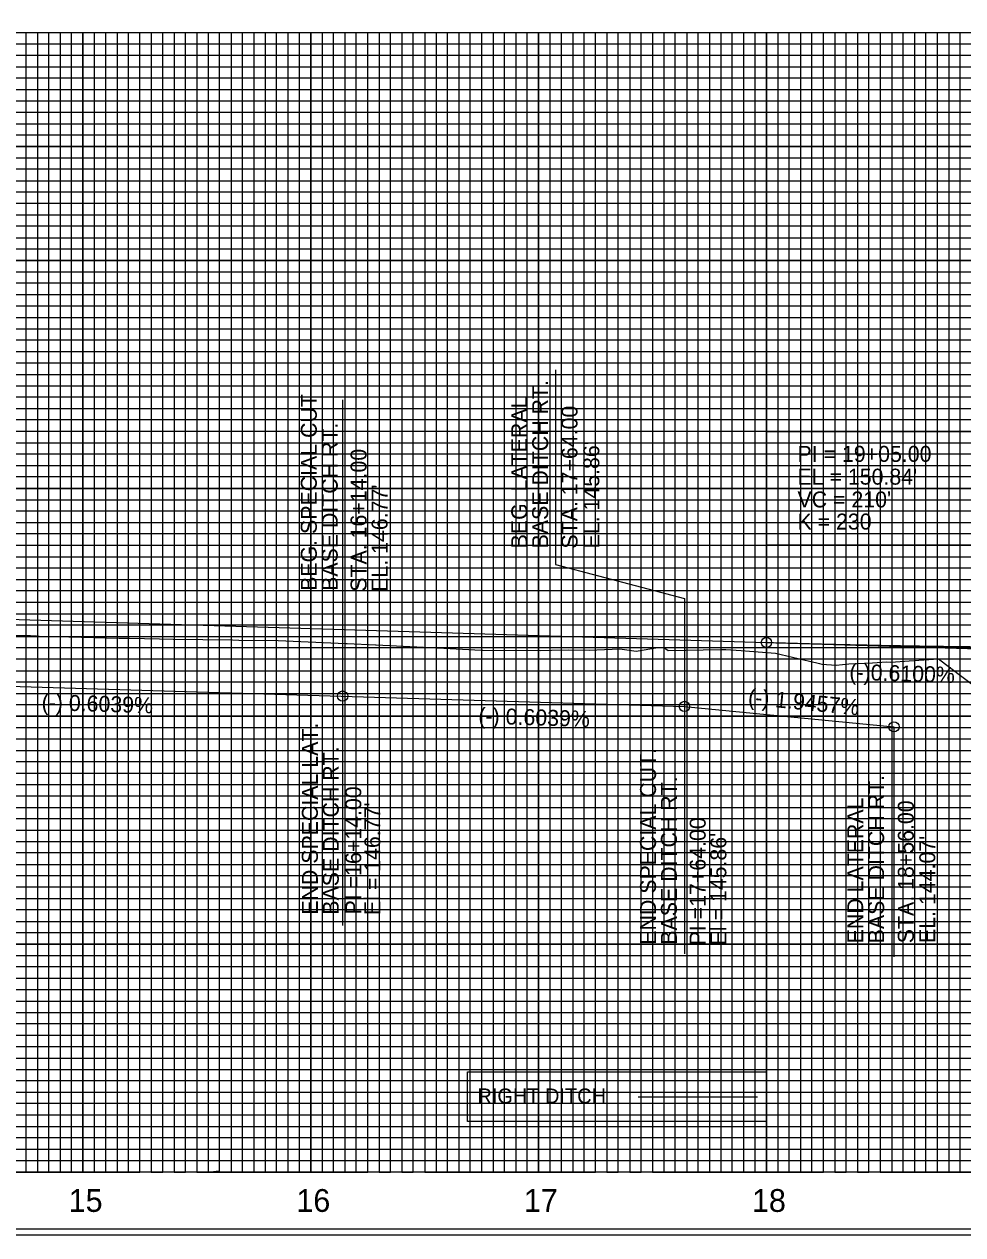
# Model space of a CAD drawing. Extents: x 573468 to 580768, y -57414 to -51768.
# Drawn here: x 579619 to 580031, y -55191 to -54660 of the extents above; entities that cross this region are included whole.
import ezdxf

# ---------------------------------------------------------------- set-up
doc = ezdxf.new("R2010")
doc.units = 0
for name, color, linetype in [('Exist Vertical Profile Ground Line', 7, 'Continuous'), ('Exist Vertical Profile Horizontal Axis Label Major', 7, 'Continuous'), ('Prop Approach Slab Hatching', 7, 'Continuous'), ('Prop Grid Mask', 7, 'Continuous'), ('Prop PFL Ditch Label CELL', 7, 'Continuous'), ('Prop Vertical Profile Curve Label', 7, 'Continuous'), ('Prop Vertical Profile Ditch Grade Right', 7, 'Continuous'), ('Prop Vertical Profile Ditch Grade Right Label', 7, 'Continuous'), ('Prop Vertical Profile Grade', 7, 'Continuous'), ('Prop Vertical Profile Grade Label', 7, 'Continuous'), ('Prop VPI Ditch Grade Right Label', 7, 'Continuous'), ('Prop VPI Label', 7, 'Continuous'), ('Sheet DOT Grid CELL', 7, 'Continuous'), ('Sheet Layout Profile Border Port 2', 7, 'Continuous'), ('Sheet Plot Border Inside CELL', 7, 'Continuous'), ('Sheet Profile CELL', 7, 'Continuous'), ('Sheet Profile Grid Major CELL', 7, 'Continuous'), ('Sheet Profile Grid Middle CELL', 7, 'Continuous'), ('Sheet Profile Grid Minor CELL', 7, 'Continuous')]:
    doc.layers.add(name, color=color, linetype=linetype)

# ---------------------------------------------------------------- blocks, each defined once
blk = doc.blocks.new('Ditch Label Right')
at = {"layer": 'Prop Grid Mask'}
blk.add_lwpolyline([(-75, 12.5), (75, 12.5), (75, -12.5), (-75, -12.5)], close=True, dxfattribs=at)
at = {"layer": 'Prop PFL Ditch Label CELL'}
for p, q in [((-75, -2.5), (-75, -2.5)), ((10.55, -0.15), (70.55, -0.15))]:
    blk.add_line(p, q, dxfattribs=at)
blk.add_text('RIGHT DITCH', height=7.485, dxfattribs=at).set_placement((-70, -3.4))

msp = doc.modelspace()

# ---------------------------------------------------------------- linework, layer by layer
at = {"layer": 'Exist Vertical Profile Ground Line'}
msp.add_lwpolyline([(579603.07, -54927.83), (579622.15, -54928.11), (579624.84, -54928.29), (579626.06, -54928.36), (579634.29, -54928.55), (579637.85, -54928.58), (579639, -54928.69), (579661.16, -54929.27), (579665.6, -54929.27), (579678.76, -54929.61), (579684.87, -54929.75), (579710.89, -54930.07), (579713.6, -54930.13), (579730.97, -54930.32), (579760.63, -54931.65), (579761.13, -54931.66), (579773.6, -54932.24), (579773.97, -54932.24), (579803.63, -54933.72), (579820.05, -54934.54), (579820.74, -54934.59), (579845.86, -54934.67), (579850.93, -54934.5), (579858.26, -54934.48), (579867.34, -54934.53), (579880.94, -54933.99), (579888.05, -54934.95), (579897.6, -54933.34), (579900, -54933.24), (579902.08, -54934.65), (579925.14, -54934.27), (579927.44, -54934.19), (579934.07, -54934.7), (579937.73, -54934.93), (579949.22, -54935.83), (579964.13, -54939.41), (579967.31, -54940.1), (579968.51, -54940.44), (579969.54, -54940.67), (579975.77, -54941.15), (579981.43, -54940.55), (579991.74, -54940.11), (579997.92, -54939.63), (579999.87, -54939.75), (580007.85, -54939.29), (580020.79, -54938.3), (580036.33, -54950.2)], dxfattribs=at)
at = {"layer": 'Prop Grid Mask'}
msp.add_lwpolyline([(579945.21, -54838.55), (580045.21, -54838.55), (580045.21, -54888.55), (579945.21, -54888.55)], close=True, dxfattribs=at)
at = {"layer": 'Prop Vertical Profile Curve Label'}
msp.add_circle((579945.21, -54931.16), 2.25, dxfattribs=at)
at = {"layer": 'Prop Vertical Profile Ditch Grade Right'}
msp.add_lwpolyline([(579109.21, -54914.15), (579311.21, -54923.85), (579411.21, -54939.75), (579559.21, -54948.68), (579909.21, -54959.25), (580001.21, -54968.2)], dxfattribs=at)
at = {"layer": 'Prop Vertical Profile Ditch Grade Right Label'}
for p, q in [((579852.57, -54811.54), (579852.57, -54897.02)), ((579759.21, -54824.68), (579759.21, -54954.72)), ((579852.57, -54897.02), (579909.21, -54911.86)), ((579909.21, -54911.86), (579909.21, -54959.25)), ((579759.21, -54954.72), (579759.21, -55055.38)), ((579909.21, -54959.25), (579909.21, -55067.76)), ((580001.21, -54968.2), (580001.21, -55069.16))]:
    msp.add_line(p, q, dxfattribs=at)
for centre in [(579759.21, -54954.72), (579909.21, -54959.25), (580001.21, -54968.2)]:
    msp.add_circle(centre, 2.25, dxfattribs=at)
at = {"layer": 'Prop Vertical Profile Grade'}
msp.add_line((579145.02, -54906.75), (579945.21, -54931.16), dxfattribs=at)
msp.add_spline([(579945.21, -54931.16), (579949.41, -54931.28), (579953.61, -54931.4), (579957.81, -54931.52), (579962.01, -54931.64), (579966.21, -54931.75), (579970.41, -54931.85), (579974.61, -54931.96), (579978.81, -54932.06), (579983.01, -54932.15), (579987.21, -54932.24), (579991.41, -54932.33), (579995.61, -54932.42), (579999.81, -54932.5), (580004.01, -54932.57), (580008.21, -54932.64), (580012.41, -54932.71), (580016.61, -54932.78), (580020.81, -54932.84), (580025.01, -54932.9), (580029.21, -54932.95), (580033.41, -54933), (580037.61, -54933.04), (580041.81, -54933.09), (580046.01, -54933.12), (580050.21, -54933.16), (580054.41, -54933.19), (580058.61, -54933.22), (580062.81, -54933.24), (580067.01, -54933.26), (580071.21, -54933.27), (580075.41, -54933.28), (580079.61, -54933.29), (580083.81, -54933.29), (580088.01, -54933.29), (580092.21, -54933.29), (580096.41, -54933.28), (580100.61, -54933.27), (580104.81, -54933.25), (580109.01, -54933.23), (580113.21, -54933.21), (580117.41, -54933.18), (580121.61, -54933.15), (580125.81, -54933.12), (580130.01, -54933.08), (580134.21, -54933.03), (580138.41, -54932.99), (580142.61, -54932.94), (580146.81, -54932.88), (580151.01, -54932.83), (580155.21, -54932.76)], degree=3, dxfattribs=at)
at = {"layer": 'Prop VPI Label'}
msp.add_line((579945.21, -54931.16), (580047.47, -54934.27), dxfattribs=at)
at = {"layer": 'Sheet DOT Grid CELL'}
for p, q in [((578845.21, -54663.55), (580345.1, -54663.55)), ((579645.21, -54663.55), (579645.21, -55163.55)), ((579695.21, -54663.55), (579695.21, -55163.55)), ((579745.21, -54663.55), (579745.21, -55163.55)), ((579795.21, -54663.55), (579795.21, -55163.55)), ((579845.21, -54663.55), (579845.21, -55163.55)), ((579895.21, -54663.55), (579895.21, -55163.55)), ((579945.21, -54663.55), (579945.21, -55163.55)), ((579995.21, -54663.55), (579995.21, -55163.55)), ((578845.21, -54713.55), (580345.1, -54713.55)), ((578845.21, -54763.55), (580345.1, -54763.55)), ((578845.21, -54813.55), (580345.1, -54813.55)), ((578845.21, -54863.55), (580345.1, -54863.55)), ((578845.21, -54913.55), (580345.1, -54913.55)), ((578845.21, -54963.55), (580345.1, -54963.55)), ((578845.21, -55013.55), (580345.1, -55013.55)), ((578845.21, -55063.55), (580345.1, -55063.55)), ((578845.21, -55113.55), (580345.1, -55113.55))]:
    msp.add_line(p, q, dxfattribs=at)
at = {"layer": 'Sheet Layout Profile Border Port 2'}
msp.add_lwpolyline([(578895.21, -54663.55), (580295.21, -54663.55), (580295.21, -55163.55), (578895.21, -55163.55)], close=True, dxfattribs=at)
at = {"layer": 'Sheet Plot Border Inside CELL'}
msp.add_lwpolyline([(578691.21, -55191.1), (580357.71, -55191.1), (580357.71, -54136), (578691.21, -54136)], close=True, dxfattribs=at)
at = {"layer": 'Sheet Profile CELL'}
for p, q in [((578845.21, -54663.55), (580345.21, -54663.55)), ((580345.21, -55163.55), (578845.21, -55163.55)), ((578845.21, -55188.55), (580345.21, -55188.55))]:
    msp.add_line(p, q, dxfattribs=at)
msp.add_lwpolyline([(580345.21, -54138.55), (578845.21, -54138.55), (578845.21, -55188.55), (580345.21, -55188.55)], close=True, dxfattribs=at)
at = {"layer": 'Sheet Profile Grid Major CELL'}
for p, q in [((579645.21, -54663.55), (579695.21, -54663.55)), ((579745.21, -54663.55), (579795.21, -54663.55)), ((579845.21, -54663.55), (579895.21, -54663.55)), ((579945.21, -54663.55), (579995.21, -54663.55))]:
    msp.add_line(p, q, dxfattribs=at)
for points in [[(579595.21, -55163.55), (579645.21, -55163.55), (579645.21, -54663.55), (579695.21, -54663.55), (579695.21, -55163.55), (579745.21, -55163.55), (579745.21, -54663.55), (579795.21, -54663.55), (579795.21, -55163.55), (579845.21, -55163.55), (579845.21, -54663.55), (579895.21, -54663.55), (579895.21, -55163.55), (579945.21, -55163.55), (579945.21, -54663.55), (579995.21, -54663.55), (579995.21, -55163.55), (580045.21, -55163.55)], [(580345.21, -54713.55), (578845.21, -54713.55)], [(580345.21, -54763.55), (578845.21, -54763.55), (578845.21, -54813.55), (580345.21, -54813.55)], [(580345.21, -54863.55), (578845.21, -54863.55), (578845.21, -54913.55), (580345.21, -54913.55)], [(580345.21, -54963.55), (578845.21, -54963.55), (578845.21, -55013.55), (580345.21, -55013.55)], [(580345.21, -55063.55), (578845.21, -55063.55), (578845.21, -55063.55), (578845.21, -55113.55), (580345.21, -55113.55)], [(580345.21, -55163.55), (578845.21, -55163.55)]]:
    msp.add_lwpolyline(points, dxfattribs=at)
at = {"layer": 'Sheet Profile Grid Middle CELL'}
for points in [[(579570.21, -54663.55), (579620.21, -54663.55), (579620.21, -55163.55), (579670.21, -55163.55), (579670.21, -54663.55), (579720.21, -54663.55), (579720.21, -55163.55), (579770.21, -55163.55), (579770.21, -54663.55), (579820.21, -54663.55), (579820.21, -55163.55), (579870.21, -55163.55), (579870.21, -54663.55), (579920.21, -54663.55), (579920.21, -55163.55), (579970.21, -55163.55), (579970.21, -54663.55), (580020.21, -54663.55), (580020.21, -55163.55), (580070.21, -55163.55)], [(578845.21, -54688.55), (580345.21, -54688.55)], [(580345.21, -54738.55), (578845.21, -54738.55), (578845.21, -54788.55), (580345.21, -54788.55)], [(580345.21, -54838.55), (578845.21, -54838.55), (578845.21, -54888.55), (580345.21, -54888.55)], [(580345.21, -54938.55), (578845.21, -54938.55), (578845.21, -54988.55), (580345.21, -54988.55)], [(580345.21, -55038.55), (578845.21, -55038.55), (578845.21, -55088.55), (580345.21, -55088.55)], [(580345.21, -55138.55), (578845.21, -55138.55)]]:
    msp.add_lwpolyline(points, dxfattribs=at)
at = {"layer": 'Sheet Profile Grid Minor CELL'}
for p, q in [((578895.21, -54668.55), (580295.21, -54668.55)), ((580295.21, -54673.55), (578895.21, -54673.55)), ((578895.21, -54678.55), (580295.21, -54678.55)), ((580295.21, -54683.55), (578895.21, -54683.55)), ((578895.21, -54693.55), (580295.21, -54693.55)), ((580295.21, -54698.55), (578895.21, -54698.55)), ((578895.21, -54703.55), (580295.21, -54703.55)), ((580295.21, -54708.55), (578895.21, -54708.55)), ((578895.21, -54718.55), (580295.21, -54718.55)), ((580295.21, -54723.55), (578895.21, -54723.55)), ((578895.21, -54728.55), (580295.21, -54728.55)), ((580295.21, -54733.55), (578895.21, -54733.55)), ((578895.21, -54743.55), (580295.21, -54743.55)), ((580295.21, -54748.55), (578895.21, -54748.55)), ((578895.21, -54753.55), (580295.21, -54753.55)), ((580295.21, -54758.55), (578895.21, -54758.55)), ((578895.21, -54768.55), (580295.21, -54768.55)), ((580295.21, -54773.55), (578895.21, -54773.55)), ((578895.21, -54778.55), (580295.21, -54778.55)), ((580295.21, -54783.55), (578895.21, -54783.55)), ((578895.21, -54793.55), (580295.21, -54793.55)), ((580295.21, -54798.55), (578895.21, -54798.55)), ((578895.21, -54803.55), (580295.21, -54803.55)), ((580295.21, -54808.55), (578895.21, -54808.55)), ((578895.21, -54818.55), (580295.21, -54818.55)), ((580295.21, -54823.55), (578895.21, -54823.55)), ((578895.21, -54828.55), (580295.21, -54828.55)), ((580295.21, -54833.55), (578895.21, -54833.55)), ((578895.21, -54843.55), (580295.21, -54843.55)), ((580295.21, -54848.55), (578895.21, -54848.55)), ((578895.21, -54853.55), (580295.21, -54853.55)), ((580295.21, -54858.55), (578895.21, -54858.4)), ((578895.21, -54868.55), (580295.21, -54868.55)), ((580295.21, -54873.55), (578895.21, -54873.55)), ((578895.21, -54878.55), (580295.21, -54878.55)), ((580295.21, -54883.55), (578895.21, -54883.55)), ((578895.21, -54893.55), (580295.21, -54893.55)), ((580295.21, -54898.55), (578895.21, -54898.55)), ((578895.21, -54903.55), (580295.21, -54903.55)), ((580295.21, -54908.55), (578895.21, -54908.55)), ((578895.21, -54918.55), (580295.21, -54918.55)), ((580295.21, -54923.55), (578895.21, -54923.55)), ((578895.21, -54928.55), (580295.21, -54928.55)), ((580295.21, -54933.55), (578895.21, -54933.55)), ((578895.21, -54943.55), (580295.21, -54943.55)), ((580295.21, -54948.55), (578895.21, -54948.55)), ((578895.21, -54953.55), (580295.21, -54953.55)), ((580295.21, -54958.55), (578895.21, -54958.55)), ((578895.21, -54968.55), (580295.21, -54968.55)), ((580295.21, -54973.55), (578895.21, -54973.55)), ((578895.21, -54978.55), (580295.21, -54978.55)), ((580295.21, -54983.55), (578895.21, -54983.55)), ((578895.21, -54993.55), (580295.21, -54993.55)), ((580295.21, -54998.55), (578895.21, -54998.55)), ((578895.21, -55003.55), (580295.21, -55003.55)), ((580295.21, -55008.55), (578895.21, -55008.55)), ((578895.21, -55018.55), (580295.21, -55018.55)), ((580295.21, -55023.55), (578895.21, -55023.55)), ((578895.21, -55028.55), (580295.21, -55028.55)), ((580295.21, -55033.55), (578895.21, -55033.55)), ((578895.21, -55043.55), (580295.21, -55043.55)), ((580295.21, -55048.55), (578895.21, -55048.55)), ((578895.21, -55053.55), (580295.21, -55053.55)), ((580295.21, -55058.55), (578895.21, -55058.55)), ((578895.21, -55068.55), (580295.21, -55068.55)), ((580295.21, -55073.55), (578895.21, -55073.55)), ((578895.21, -55078.55), (580295.21, -55078.55)), ((580295.21, -55083.55), (578895.21, -55083.55)), ((578895.21, -55093.55), (580295.21, -55093.55)), ((580295.21, -55098.55), (578895.21, -55098.55)), ((578895.21, -55103.55), (580295.21, -55103.55)), ((580295.21, -55108.55), (578895.21, -55108.55)), ((578895.21, -55118.55), (580295.21, -55118.55)), ((580295.21, -55123.55), (578895.21, -55123.55)), ((578895.21, -55128.55), (580295.21, -55128.55)), ((580295.21, -55133.55), (578895.21, -55133.55)), ((578895.21, -55143.55), (580295.21, -55143.55)), ((580295.21, -55148.55), (578895.21, -55148.55)), ((578895.21, -55153.55), (580295.21, -55153.55)), ((578895.21, -55158.55), (580295.21, -55158.55))]:
    msp.add_line(p, q, dxfattribs=at)
for points in [[(579615.21, -54663.55), (579625.21, -54663.55), (579625.21, -55163.55), (579630.21, -55163.55), (579630.21, -54663.55), (579635.21, -54663.55), (579635.21, -55163.55), (579640.21, -55163.55), (579640.21, -54663.55), (579650.21, -54663.55), (579650.21, -55163.55), (579655.21, -55163.55), (579655.21, -54663.55), (579660.21, -54663.55), (579660.21, -55163.55), (579665.21, -55163.55), (579665.21, -54663.55), (579675.21, -54663.55), (579675.21, -55163.55), (579680.21, -55163.55), (579680.21, -54663.55), (579685.21, -54663.55), (579685.21, -55163.55), (579690.21, -55163.55), (579690.21, -54663.55), (579700.21, -54663.55), (579700.21, -55163.55), (579704.91, -55163), (579705.21, -55163.55), (579705.21, -54663.55), (579710.21, -54663.55), (579710.21, -55163.55), (579715.21, -55163.55), (579715.21, -54663.55), (579725.21, -54663.55), (579725.21, -55163.55), (579730.21, -55163.55)], [(579730.21, -55163.55), (579730.21, -54663.55), (579735.21, -54663.55), (579735.21, -55163.55), (579740.21, -55163.55), (579740.21, -54663.55), (579750.21, -54663.55), (579750.21, -55163.55), (579755.21, -55163.55), (579755.21, -54663.55), (579760.21, -54663.55), (579760.21, -55163.55), (579765.21, -55163.55), (579765.21, -54663.55), (579775.21, -54663.55), (579775.21, -55163.55), (579780.21, -55163.55), (579780.21, -54663.55), (579785.21, -54663.55), (579785.21, -55163.55), (579790.21, -55163.55), (579790.21, -54663.55), (579800.21, -54663.55), (579800.21, -55163.55), (579805.21, -55163.55), (579805.21, -54663.55), (579810.21, -54663.55), (579810.21, -55163.55), (579815.21, -55163.55), (579815.21, -54663.55), (579825.21, -54663.55), (579825.21, -55163.55), (579830.21, -55163.55), (579830.21, -54663.55), (579835.21, -54663.55), (579835.21, -55163.55), (579840.21, -55163.55), (579840.21, -54663.55), (579850.21, -54663.55), (579850.21, -55163.55), (579855.21, -55163.55), (579855.21, -54663.55), (579860.21, -54663.55), (579860.21, -55163.55), (579865.21, -55163.55), (579865.21, -54663.55), (579875.21, -54663.55), (579875.21, -55163.55), (579880.21, -55163.55), (579880.21, -54663.55), (579885.21, -54663.55), (579885.21, -55163.55), (579890.21, -55163.55), (579890.21, -54663.55), (579900.21, -54663.55), (579900.21, -55163.55), (579905.21, -55163.55), (579905.21, -54663.55), (579910.21, -54663.55), (579910.21, -55163.55), (579915.21, -55163.55), (579915.21, -54663.55), (579925.21, -54663.55), (579925.21, -55163.55), (579930.21, -55163.55), (579930.21, -54663.55), (579935.21, -54663.55), (579935.21, -55163.55), (579940.21, -55163.55), (579940.21, -54663.55), (579950.21, -54663.55), (579950.21, -55163.55), (579955.21, -55163.55), (579955.21, -54663.55), (579960.21, -54663.55), (579960.21, -55163.55), (579965.21, -55163.55), (579965.21, -54663.55), (579975.21, -54663.55), (579975.21, -55163.55), (579980.21, -55163.55), (579980.21, -54663.55), (579985.21, -54663.55), (579985.21, -55163.55), (579990.21, -55163.55), (579990.21, -54663.55), (580000.21, -54663.55), (580000.21, -55163.55), (580005.21, -55163.55), (580005.21, -54663.55), (580010.21, -54663.55), (580010.21, -55163.55), (580015.21, -55163.55), (580015.21, -54663.55), (580025.21, -54663.55), (580025.21, -55163.55), (580030.21, -55163.55), (580030.21, -54663.55), (580035.21, -54663.55)]]:
    msp.add_lwpolyline(points, dxfattribs=at)

# ---------------------------------------------------------------- block references
at = {"layer": 'Prop Approach Slab Hatching', "xscale": 0.875, "yscale": 0.875}
msp.add_blockref('Ditch Label Right', (579879.62, -55130.47), dxfattribs=at)

# ---------------------------------------------------------------- texts
at = {"layer": 'Exist Vertical Profile Horizontal Axis Label Major'}
for s, p in [('15', (579638.96, -55181.05)), ('16', (579738.9, -55181.05)), ('17', (579838.75, -55181.05)), ('18', (579938.88, -55181.05))]:
    msp.add_text(s, height=10, dxfattribs=at).set_placement(p)
at = {"layer": 'Prop Vertical Profile Curve Label'}
for s, p in [("VC = 210'", (579958.85, -54871.92)), ('K = 230', (579958.85, -54881.62))]:
    msp.add_text(s, height=7, dxfattribs=at).set_placement(p)
at = {"layer": 'Prop Vertical Profile Ditch Grade Right'}
for s, p in [('BASE DITCH RT. ', (579849.4, -54889.89)), ('BEG. SPECIAL CUT ', (579747.86, -54908.54)), ('BEG. LATERAL', (579840.23, -54889.89)), ('STA. 17+64.00', (579862.29, -54889.98)), ('BASE DITCH RT. ', (579757.03, -54908.54)), ("EL. 145.86'", (579871.86, -54889.91)), ('STA. 16+14.00', (579769.69, -54908.91)), ("EL. 146.77'", (579778.94, -54908.96)), ('END SPECIAL LAT. ', (579748.32, -55050.63)), ('BASE DITCH RT. ', (579757.49, -55050.63)), ('END SPECIAL CUT. ', (579896.74, -55063.8)), ('BASE DITCH RT. ', (579905.91, -55063.8)), ('BASE DITCH RT. ', (579996.87, -55063.2)), ('END LATERAL', (579987.7, -55063.2)), ('STA. 18+56.00', (580009.9, -55063.17)), ("EL. 144.07'", (580019.32, -55063.06))]:
    msp.add_text(s, height=7, rotation=90, dxfattribs=at).set_placement(p)
at = {"layer": 'Prop Vertical Profile Ditch Grade Right Label'}
for s, rotation, p in [('(-) 0.6039%', 358.2704, (579626.99, -54960.81)), ('(-) 1.9457%', 354.4436, (579936.94, -54958.43)), ('(-) 0.6039%', 358.2704, (579818.72, -54966.77))]:
    msp.add_text(s, height=7, rotation=rotation, dxfattribs=at).set_placement(p)
at = {"layer": 'Prop Vertical Profile Grade Label'}
msp.add_text('(-)0.6100%', height=7, rotation=358.253, dxfattribs=at).set_placement((579981.55, -54947.54))
at = {"layer": 'Prop VPI Ditch Grade Right Label'}
for s, p in [('PI =16+14.00', (579767.38, -55050.53)), ("El = 146.77'", (579775.73, -55050.8)), ('PI =17+64.00', (579918.54, -55064.1)), ("El = 145.86'", (579927.61, -55064.1))]:
    msp.add_text(s, height=7, rotation=90, dxfattribs=at).set_placement(p)
at = {"layer": 'Prop VPI Label'}
for s, p in [('PI = 19+05.00', (579958.85, -54851.92)), ("EL = 150.84'", (579958.85, -54861.92))]:
    msp.add_text(s, height=7, dxfattribs=at).set_placement(p)

doc.saveas('drawing.dxf')
